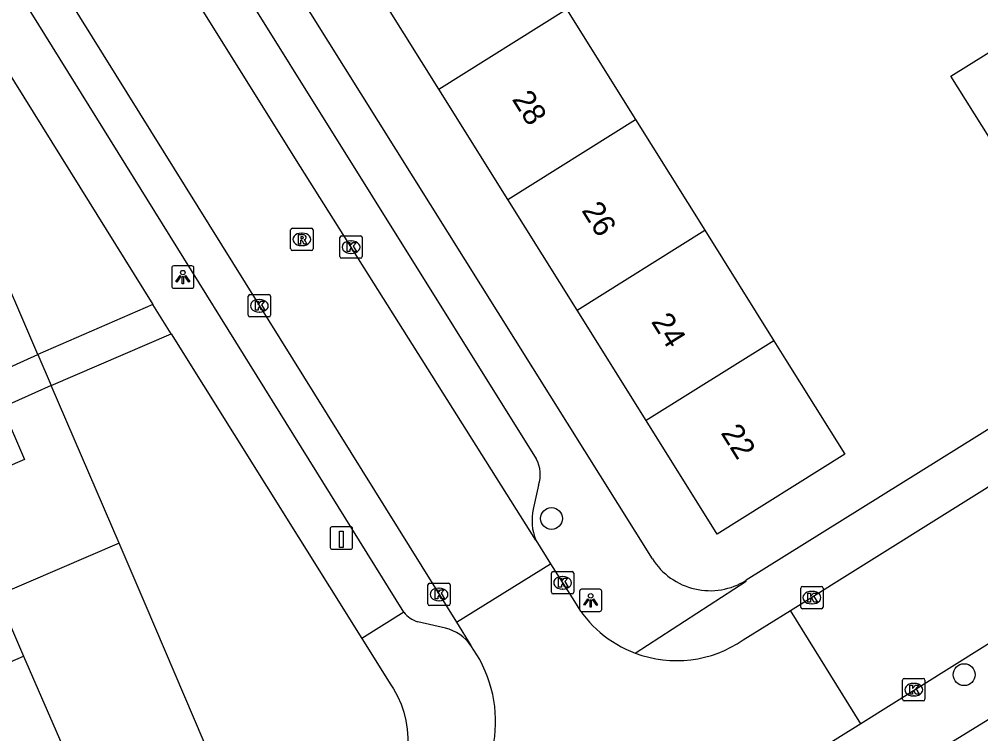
# Model space of a CAD drawing. Extents: x 159353 to 160616, y 385893 to 387321.
# Drawn here: x 159708.78 to 159751.82, y 386214.23 to 386246.21 of the extents above; entities that cross this region are included whole.
import ezdxf

# ---------------------------------------------------------------- set-up
doc = ezdxf.new("R2010")
doc.units = 0
for name, color, linetype in [('IMGEO_Boom', 7, 'Continuous'), ('IMGEO_Groenvoorziening', 7, 'Continuous'), ('IMGEO_Kolk', 7, 'Continuous'), ('IMGEO_Laadpaal', 7, 'Continuous'), ('IMGEO_Lichtpunt', 7, 'Continuous'), ('IMGEO_Pand', 7, 'Continuous'), ('IMGEO_Pand_nummerreeks', 7, 'Continuous'), ('IMGEO_Rijbaan_lokaal_open', 7, 'Continuous'), ('IMGEO_Rioolput', 7, 'Continuous'), ('IMGEO_Voetpad_open', 7, 'Continuous')]:
    doc.layers.add(name, color=color, linetype=linetype)

msp = doc.modelspace()

# ---------------------------------------------------------------- linework, layer by layer
at = {"layer": 'IMGEO_Boom'}
for centre in [(159732.606, 386223.866), (159751.082, 386216.875)]:
    msp.add_circle(centre, 0.489, dxfattribs=at)
at = {"layer": 'IMGEO_Groenvoorziening'}
for points in [[(159709.611, 386231.2), (159705.267, 386241.292)], [(159713.251, 386222.755), (159710.205, 386229.812)]]:
    msp.add_lwpolyline(points, dxfattribs=at)
at = {"layer": 'IMGEO_Kolk'}
for p, q in [((159723.134, 386235.585), (159723.134, 386236.437)), ((159723.209, 386236.511), (159724.061, 386236.511)), ((159723.622, 386236.291), (159723.647, 386236.291)), ((159724.135, 386236.437), (159724.135, 386235.585)), ((159724.061, 386235.511), (159723.209, 386235.511)), ((159723.645, 386235.731), (159723.62, 386235.731)), ((159719.027, 386232.96), (159719.027, 386233.812)), ((159719.102, 386233.886), (159719.954, 386233.886)), ((159719.515, 386233.666), (159719.54, 386233.666)), ((159720.028, 386233.812), (159720.028, 386232.96)), ((159719.954, 386232.886), (159719.102, 386232.886)), ((159719.538, 386233.106), (159719.513, 386233.106)), ((159732.604, 386220.563), (159732.604, 386221.415)), ((159732.679, 386221.489), (159733.531, 386221.489)), ((159733.092, 386221.269), (159733.117, 386221.269)), ((159733.605, 386221.415), (159733.605, 386220.563)), ((159727.07, 386220.041), (159727.07, 386220.893)), ((159727.145, 386220.967), (159727.997, 386220.967)), ((159727.558, 386220.747), (159727.583, 386220.747)), ((159728.071, 386220.893), (159728.071, 386220.041)), ((159733.115, 386220.709), (159733.09, 386220.709)), ((159743.764, 386219.898), (159743.764, 386220.75)), ((159743.839, 386220.824), (159744.691, 386220.824)), ((159744.765, 386220.75), (159744.765, 386219.898)), ((159733.531, 386220.489), (159732.679, 386220.489)), ((159744.252, 386220.604), (159744.277, 386220.604)), ((159727.997, 386219.967), (159727.145, 386219.967)), ((159727.581, 386220.187), (159727.556, 386220.187)), ((159744.275, 386220.044), (159744.25, 386220.044)), ((159744.691, 386219.824), (159743.839, 386219.824)), ((159748.325, 386215.778), (159748.325, 386216.63)), ((159748.4, 386216.704), (159749.252, 386216.704)), ((159748.813, 386216.484), (159748.838, 386216.484)), ((159749.326, 386216.63), (159749.326, 386215.778)), ((159749.252, 386215.704), (159748.4, 386215.704)), ((159748.836, 386215.924), (159748.811, 386215.924))]:
    msp.add_line(p, q, dxfattribs=at)
for points in [[(159723.134, 386235.585), (159723.134, 386236.437)], [(159723.209, 386236.511), (159724.061, 386236.511)], [(159723.455, 386236.211), (159723.578, 386236.211), (159723.578, 386236.06), (159723.708, 386236.211), (159723.872, 386236.211), (159723.726, 386236.06), (159723.879, 386235.811), (159723.727, 386235.811), (159723.642, 386235.975), (159723.578, 386235.908), (159723.578, 386235.811), (159723.455, 386235.811), (159723.455, 386236.211)], [(159724.135, 386236.437), (159724.135, 386235.585)], [(159724.061, 386235.511), (159723.209, 386235.511)], [(159719.027, 386232.96), (159719.027, 386233.812)], [(159719.102, 386233.886), (159719.954, 386233.886)], [(159720.028, 386233.812), (159720.028, 386232.96)], [(159719.348, 386233.586), (159719.471, 386233.586), (159719.471, 386233.435), (159719.601, 386233.586), (159719.765, 386233.586), (159719.619, 386233.435), (159719.772, 386233.186), (159719.62, 386233.186), (159719.535, 386233.35), (159719.471, 386233.283), (159719.471, 386233.186), (159719.348, 386233.186), (159719.348, 386233.586)], [(159719.954, 386232.886), (159719.102, 386232.886)], [(159732.604, 386220.563), (159732.604, 386221.415)], [(159732.679, 386221.489), (159733.531, 386221.489)], [(159732.925, 386221.189), (159733.048, 386221.189), (159733.048, 386221.038), (159733.178, 386221.189), (159733.342, 386221.189), (159733.196, 386221.038), (159733.349, 386220.789), (159733.197, 386220.789), (159733.112, 386220.953), (159733.048, 386220.886), (159733.048, 386220.789), (159732.925, 386220.789), (159732.925, 386221.189)], [(159733.605, 386221.415), (159733.605, 386220.563)], [(159727.07, 386220.041), (159727.07, 386220.893)], [(159727.145, 386220.967), (159727.997, 386220.967)], [(159728.071, 386220.893), (159728.071, 386220.041)], [(159743.764, 386219.898), (159743.764, 386220.75)], [(159743.839, 386220.824), (159744.691, 386220.824)], [(159744.765, 386220.75), (159744.765, 386219.898)], [(159727.391, 386220.667), (159727.514, 386220.667), (159727.514, 386220.516), (159727.644, 386220.667), (159727.808, 386220.667), (159727.662, 386220.516), (159727.815, 386220.267), (159727.663, 386220.267), (159727.578, 386220.431), (159727.514, 386220.364), (159727.514, 386220.267), (159727.391, 386220.267), (159727.391, 386220.667)], [(159733.531, 386220.489), (159732.679, 386220.489)], [(159744.085, 386220.524), (159744.208, 386220.524), (159744.208, 386220.373), (159744.338, 386220.524), (159744.502, 386220.524), (159744.356, 386220.373), (159744.509, 386220.124), (159744.357, 386220.124), (159744.272, 386220.288), (159744.208, 386220.221), (159744.208, 386220.124), (159744.085, 386220.124), (159744.085, 386220.524)], [(159727.997, 386219.967), (159727.145, 386219.967)], [(159744.691, 386219.824), (159743.839, 386219.824)], [(159748.325, 386215.778), (159748.325, 386216.63)], [(159748.4, 386216.704), (159749.252, 386216.704)], [(159748.646, 386216.404), (159748.769, 386216.404), (159748.769, 386216.253), (159748.899, 386216.404), (159749.063, 386216.404), (159748.917, 386216.253), (159749.07, 386216.004), (159748.918, 386216.004), (159748.833, 386216.168), (159748.769, 386216.101), (159748.769, 386216.004), (159748.646, 386216.004), (159748.646, 386216.404)], [(159749.326, 386216.63), (159749.326, 386215.778)], [(159749.252, 386215.704), (159748.4, 386215.704)]]:
    msp.add_lwpolyline(points, dxfattribs=at)
for centre, start, end in [((159723.211, 386236.435), 91.552, 178.448), ((159723.211, 386236.435), 91.552, 178.448), ((159724.059, 386236.435), 1.552, 88.448), ((159724.059, 386236.435), 1.552, 88.448), ((159723.211, 386235.587), 181.552, 268.448), ((159723.211, 386235.587), 181.552, 268.448), ((159724.059, 386235.587), 271.552, 358.448), ((159724.059, 386235.587), 271.552, 358.448), ((159719.104, 386233.81), 91.552, 178.448), ((159719.104, 386233.81), 91.552, 178.448), ((159719.952, 386233.81), 1.552, 88.448), ((159719.952, 386233.81), 1.552, 88.448), ((159719.104, 386232.962), 181.552, 268.448), ((159719.104, 386232.962), 181.552, 268.448), ((159719.952, 386232.962), 271.552, 358.448), ((159719.952, 386232.962), 271.552, 358.448), ((159732.681, 386221.413), 91.552, 178.448), ((159732.681, 386221.413), 91.552, 178.448), ((159733.529, 386221.413), 1.552, 88.448), ((159733.529, 386221.413), 1.552, 88.448), ((159727.147, 386220.891), 91.552, 178.448), ((159727.147, 386220.891), 91.552, 178.448), ((159727.995, 386220.891), 1.552, 88.448), ((159727.995, 386220.891), 1.552, 88.448), ((159743.841, 386220.748), 91.552, 178.448), ((159743.841, 386220.748), 91.552, 178.448), ((159744.689, 386220.748), 1.552, 88.448), ((159744.689, 386220.748), 1.552, 88.448), ((159732.681, 386220.565), 181.552, 268.448), ((159732.681, 386220.565), 181.552, 268.448), ((159733.529, 386220.565), 271.552, 358.448), ((159733.529, 386220.565), 271.552, 358.448), ((159727.147, 386220.043), 181.552, 268.448), ((159727.147, 386220.043), 181.552, 268.448), ((159727.995, 386220.043), 271.552, 358.448), ((159727.995, 386220.043), 271.552, 358.448), ((159743.841, 386219.9), 181.552, 268.448), ((159743.841, 386219.9), 181.552, 268.448), ((159744.689, 386219.9), 271.552, 358.448), ((159744.689, 386219.9), 271.552, 358.448), ((159748.402, 386216.628), 91.552, 178.448), ((159748.402, 386216.628), 91.552, 178.448), ((159749.25, 386216.628), 1.552, 88.448), ((159749.25, 386216.628), 1.552, 88.448), ((159748.402, 386215.78), 181.552, 268.448), ((159748.402, 386215.78), 181.552, 268.448), ((159749.25, 386215.78), 271.552, 358.448), ((159749.25, 386215.78), 271.552, 358.448)]:
    msp.add_arc(centre, 0.0765, start, end, dxfattribs=at)
for centre, major_axis, ratio, start_param, end_param in [((159723.621, 386236.011), (-0.387, 0.002), 0.722429, 4.712389, 7.853982), ((159723.646, 386236.011), (-0.39, 0.002), 0.717154, 1.570796, 4.712389), ((159719.514, 386233.386), (-0.387, 0.002), 0.722429, 4.712389, 7.853982), ((159719.539, 386233.386), (-0.39, 0.002), 0.717154, 1.570796, 4.712389), ((159733.091, 386220.989), (-0.387, 0.002), 0.722429, 4.712389, 7.853982), ((159733.116, 386220.989), (-0.39, 0.002), 0.717154, 1.570796, 4.712389), ((159727.557, 386220.467), (-0.387, 0.002), 0.722429, 4.712389, 7.853982), ((159727.582, 386220.467), (-0.39, 0.002), 0.717154, 1.570796, 4.712389), ((159744.251, 386220.324), (-0.387, 0.002), 0.722429, 4.712389, 7.853982), ((159744.276, 386220.324), (-0.39, 0.002), 0.717154, 1.570796, 4.712389), ((159748.812, 386216.204), (-0.387, 0.002), 0.722429, 4.712389, 7.853982), ((159748.837, 386216.204), (-0.39, 0.002), 0.717154, 1.570796, 4.712389)]:
    msp.add_ellipse(centre, major_axis=major_axis, ratio=ratio, start_param=start_param, end_param=end_param, dxfattribs=at)
at = {"layer": 'IMGEO_Laadpaal'}
for p, q in [((159722.699, 386223.408), (159722.699, 386222.567)), ((159722.699, 386223.408), (159722.699, 386222.567)), ((159723.615, 386223.492), (159722.774, 386223.492)), ((159723.615, 386223.492), (159722.774, 386223.492)), ((159723.699, 386222.576), (159723.699, 386223.417)), ((159723.699, 386222.576), (159723.699, 386223.417)), ((159722.783, 386222.492), (159723.624, 386222.492)), ((159722.783, 386222.492), (159723.624, 386222.492))]:
    msp.add_line(p, q, dxfattribs=at)
msp.add_lwpolyline([(159723.114, 386223.305), (159723.274, 386223.305), (159723.274, 386222.572), (159723.114, 386222.572), (159723.114, 386223.305)], dxfattribs=at)
for centre, start, end in [((159722.777, 386223.414), 92.4484, 184.2845), ((159722.777, 386223.414), 92.4484, 184.2845), ((159723.621, 386223.414), 2.4484, 94.2845), ((159723.621, 386223.414), 2.4484, 94.2845), ((159722.777, 386222.57), 182.4484, 274.2845), ((159722.777, 386222.57), 182.4484, 274.2845), ((159723.621, 386222.57), 272.4484, 4.2845), ((159723.621, 386222.57), 272.4484, 4.2845)]:
    msp.add_arc(centre, 0.0779, start, end, dxfattribs=at)
at = {"layer": 'IMGEO_Lichtpunt'}
for p, q in [((159715.603, 386235.074), (159715.603, 386234.267)), ((159715.603, 386235.074), (159715.603, 386234.267)), ((159716.505, 386235.169), (159715.697, 386235.169)), ((159716.505, 386235.169), (159715.697, 386235.169)), ((159716.599, 386234.267), (159716.599, 386235.074)), ((159716.599, 386234.267), (159716.599, 386235.074)), ((159715.697, 386234.173), (159716.505, 386234.173)), ((159715.697, 386234.173), (159716.505, 386234.173)), ((159734.764, 386220.7), (159733.956, 386220.7)), ((159734.764, 386220.7), (159733.956, 386220.7)), ((159733.862, 386220.605), (159733.862, 386219.798)), ((159733.862, 386220.605), (159733.862, 386219.798)), ((159734.858, 386219.798), (159734.858, 386220.605)), ((159734.858, 386219.798), (159734.858, 386220.605)), ((159733.956, 386219.704), (159734.764, 386219.704)), ((159733.956, 386219.704), (159734.764, 386219.704))]:
    msp.add_line(p, q, dxfattribs=at)
for points in [[(159715.977, 386234.738), (159716.016, 386234.71), (159715.828, 386234.448), (159715.79, 386234.475), (159715.977, 386234.738)], [(159716.079, 386234.69), (159716.126, 386234.69), (159716.126, 386234.368), (159716.079, 386234.368), (159716.079, 386234.69)], [(159716.189, 386234.71), (159716.227, 386234.737), (159716.414, 386234.475), (159716.375, 386234.447), (159716.189, 386234.71)], [(159734.236, 386220.269), (159734.275, 386220.241), (159734.087, 386219.979), (159734.049, 386220.006), (159734.236, 386220.269)], [(159734.338, 386220.221), (159734.385, 386220.221), (159734.385, 386219.899), (159734.338, 386219.899), (159734.338, 386220.221)], [(159734.448, 386220.241), (159734.486, 386220.268), (159734.673, 386220.006), (159734.634, 386219.978), (159734.448, 386220.241)]]:
    msp.add_lwpolyline(points, dxfattribs=at)
for centre in [(159716.102, 386234.872), (159734.361, 386220.403)]:
    msp.add_circle(centre, 0.0994, dxfattribs=at)
for centre, start, end in [((159715.697, 386235.074), 90, 180), ((159715.697, 386235.074), 90, 180), ((159716.505, 386235.074), 0, 90), ((159716.505, 386235.074), 0, 90), ((159715.697, 386234.267), 180, 270), ((159715.697, 386234.267), 180, 270), ((159716.505, 386234.267), 270, 0), ((159716.505, 386234.267), 270, 360), ((159733.956, 386220.605), 90, 180), ((159733.956, 386220.605), 90, 180), ((159734.764, 386220.605), 0, 90), ((159734.764, 386220.605), 0, 90), ((159733.956, 386219.798), 180, 270), ((159733.956, 386219.798), 180, 270), ((159734.764, 386219.798), 270, 0), ((159734.764, 386219.798), 270, 360)]:
    msp.add_arc(centre, 0.0946, start, end, dxfattribs=at)
at = {"layer": 'IMGEO_Pand'}
for points in [[(159727.557, 386243.087), (159724.456, 386248.041)], [(159727.557, 386243.087), (159733.275, 386246.664)], [(159733.275, 386246.664), (159736.37, 386241.716)], [(159755.439, 386239.875), (159753.588, 386238.717), (159750.483, 386243.658), (159754.552, 386246.204)], [(159730.653, 386238.14), (159727.557, 386243.087)], [(159730.653, 386238.14), (159736.37, 386241.716)], [(159736.37, 386241.716), (159739.467, 386236.768)], [(159733.75, 386233.191), (159730.653, 386238.14)], [(159733.75, 386233.191), (159739.467, 386236.768)], [(159739.467, 386236.768), (159742.563, 386231.82)], [(159736.846, 386228.244), (159733.75, 386233.191)], [(159742.563, 386231.82), (159743.086, 386230.984), (159745.738, 386226.745), (159740.023, 386223.168), (159736.846, 386228.244)], [(159742.563, 386231.82), (159736.846, 386228.244)], [(159708.007, 386228.84), (159709.012, 386226.506), (159705.75, 386225.103)], [(159713.251, 386222.755), (159707.791, 386220.418), (159708.975, 386217.699)], [(159717.924, 386211.833), (159714.409, 386220.049), (159713.251, 386222.755)], [(159703.745, 386215.438), (159708.975, 386217.699)], [(159708.975, 386217.699), (159712.554, 386209.482)]]:
    msp.add_lwpolyline(points, dxfattribs=at)
at = {"layer": 'IMGEO_Rijbaan_lokaal_open'}
for points in [[(159731.901, 386222.896), (159721.113, 386240.01), (159714.88, 386250), (159712.353, 386254.051)], [(159708.862, 386250.524), (159728.35, 386219.221)], [(159743.302, 386219.747), (159785.144, 386245.916)], [(159788.312, 386240.88), (159746.461, 386214.673)], [(159731.901, 386222.896), (159732.566, 386221.843)], [(159728.35, 386219.221), (159732.566, 386221.843)], [(159732.566, 386221.843), (159733.636, 386220.151)], [(159741.189, 386218.434), (159743.302, 386219.747)], [(159746.461, 386214.673), (159743.302, 386219.747)], [(159728.35, 386219.221), (159728.997, 386218.179)], [(159729.391, 386217.548), (159728.997, 386218.179)], [(159746.461, 386214.673), (159744.403, 386213.385)]]:
    msp.add_lwpolyline(points, dxfattribs=at)
for centre, radius, start, end in [((159738.204, 386222.768), 5.265, 209.8131, 249.3819), ((159738.202, 386222.765), 5.261, 249.3818, 304.5912), ((159724.349, 386214.772), 5.756, 301.9189, 28.8327)]:
    msp.add_arc(centre, radius, start, end, dxfattribs=at)
at = {"layer": 'IMGEO_Rioolput'}
for p, q in [((159720.929, 386235.931), (159720.929, 386236.783)), ((159721.004, 386236.857), (159721.856, 386236.857)), ((159721.417, 386236.637), (159721.442, 386236.637)), ((159721.93, 386236.783), (159721.93, 386235.931)), ((159721.856, 386235.857), (159721.004, 386235.857)), ((159721.44, 386236.077), (159721.415, 386236.077))]:
    msp.add_line(p, q, dxfattribs=at)
for points in [[(159720.929, 386235.931), (159720.929, 386236.783)], [(159721.004, 386236.857), (159721.856, 386236.857)], [(159721.93, 386236.783), (159721.93, 386235.931)], [(159721.518, 386236.555), (159721.266, 386236.557), (159721.266, 386236.157)], [(159721.266, 386236.157), (159721.39, 386236.157), (159721.39, 386236.319), (159721.401, 386236.319)], [(159721.444, 386236.476), (159721.39, 386236.476), (159721.39, 386236.395)], [(159721.39, 386236.395), (159721.442, 386236.395)], [(159721.448, 386236.29), (159721.519, 386236.157), (159721.659, 386236.157), (159721.594, 386236.283)], [(159721.856, 386235.857), (159721.004, 386235.857)]]:
    msp.add_lwpolyline(points, dxfattribs=at)
for centre, radius, start, end in [((159721.006, 386236.781), 0.0765, 91.552, 178.448), ((159721.006, 386236.781), 0.0765, 91.552, 178.448), ((159721.854, 386236.781), 0.0765, 1.552, 88.448), ((159721.854, 386236.781), 0.0765, 1.552, 88.448), ((159721.4, 386236.266), 0.0533, 26.0293, 88.6989), ((159721.426, 386236.584), 0.19, 274.7715, 282.9687), ((159721.45, 386236.38), 0.0964, 77.0061, 93.1865), ((159721.464, 386236.437), 0.0378, 276.6634, 79.6772), ((159721.517, 386236.445), 0.109, 350.3612, 89.416), ((159721.515, 386236.445), 0.112, 277.5842, 350.9817), ((159721.499, 386236.23), 0.108, 29.5134, 73.7905), ((159721.006, 386235.933), 0.0765, 181.552, 268.448), ((159721.006, 386235.933), 0.0765, 181.552, 268.448), ((159721.854, 386235.933), 0.0765, 271.552, 358.448), ((159721.854, 386235.933), 0.0765, 271.552, 358.448)]:
    msp.add_arc(centre, radius, start, end, dxfattribs=at)
for centre, major_axis, ratio, start_param, end_param in [((159721.416, 386236.357), (-0.387, 0.002), 0.722429, 4.712389, 7.853982), ((159721.441, 386236.357), (-0.39, 0.002), 0.717154, 1.570796, 4.712389)]:
    msp.add_ellipse(centre, major_axis=major_axis, ratio=ratio, start_param=start_param, end_param=end_param, dxfattribs=at)
at = {"layer": 'IMGEO_Voetpad_open'}
for points in [[(159737.124, 386222.064), (159709.565, 386266.048)], [(159715.678, 386252.552), (159717.271, 386250), (159731.921, 386226.535)], [(159703.344, 386251.779), (159704.452, 386250), (159714.762, 386233.446)], [(159725.996, 386219.672), (159708.962, 386247.06)], [(159762.148, 386234.084), (159761.439, 386233.642), (159759.476, 386232.418), (159741.323, 386221.099)], [(159714.762, 386233.446), (159709.611, 386231.2)], [(159715.586, 386232.137), (159714.762, 386233.446)], [(159710.205, 386229.812), (159715.586, 386232.137)], [(159715.586, 386232.137), (159724.116, 386218.496)], [(159707.392, 386230.209), (159709.611, 386231.2)], [(159709.611, 386231.2), (159710.205, 386229.812)], [(159710.205, 386229.812), (159708.007, 386228.84)], [(159732.019, 386225.354), (159731.787, 386224.288)], [(159745.591, 386210.827), (159768.892, 386225.18)], [(159736.35, 386217.841), (159741.328, 386221.053), (159741.323, 386221.099)], [(159725.996, 386219.672), (159724.116, 386218.496)], [(159727.858, 386218.956), (159726.619, 386219.238)], [(159724.116, 386218.496), (159725.41, 386216.427), (159725.528, 386216.247), (159725.715, 386215.91), (159725.871, 386215.558), (159725.996, 386215.194), (159726.087, 386214.82), (159726.145, 386214.439), (159726.168, 386214.054), (159726.157, 386213.669), (159726.112, 386213.287), (159726.033, 386212.91), (159725.92, 386212.541), (159725.775, 386212.185), (159725.598, 386211.842), (159725.392, 386211.517), (159725.157, 386211.212), (159724.896, 386210.928), (159724.611, 386210.669), (159724.304, 386210.437), (159723.977, 386210.233), (159719.747, 386207.6)]]:
    msp.add_lwpolyline(points, dxfattribs=at)
for centre, radius, start, end in [((159730.694, 386225.839), 1.411, 339.9165, 29.5707), ((159734.168, 386223.782), 2.434, 168.0116, 201.3521), ((159739.705, 386223.678), 3.044, 212.0127, 302.1017), ((159727.062, 386220.537), 1.373, 219.0836, 251.1921), ((159727.406, 386217.069), 1.94, 34.8843, 76.5139)]:
    msp.add_arc(centre, radius, start, end, dxfattribs=at)

# ---------------------------------------------------------------- texts
at = {"layer": 'IMGEO_Pand_nummerreeks'}
for s, p in [('28', (159730.814, 386242.631)), ('26', (159733.93, 386237.654)), ('24', (159737.046, 386232.675)), ('22', (159740.161, 386227.697))]:
    msp.add_text(s, height=1, rotation=302.0411, dxfattribs=at).set_placement(p)

doc.saveas('drawing.dxf')
